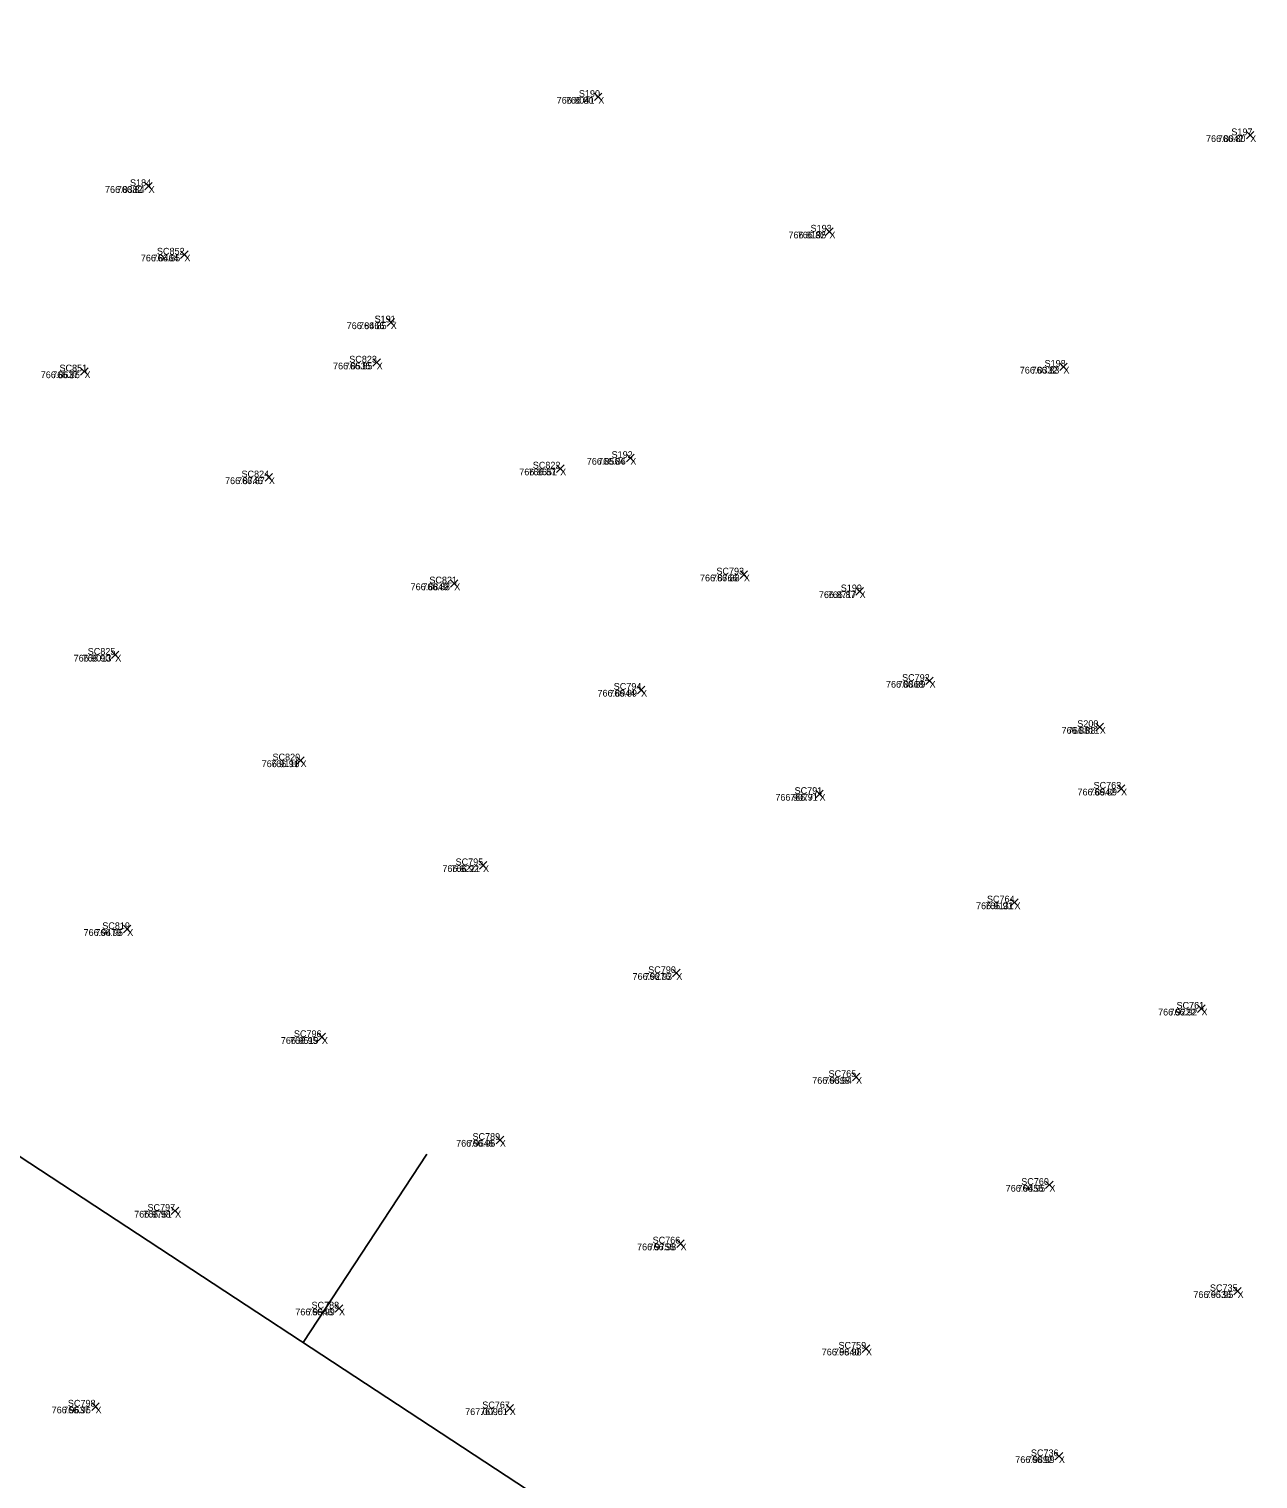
# Model space of a CAD drawing. Extents: x 1845019 to 1877956, y 680444 to 701081.
# Drawn here: x 1857604.27 to 1857615.18, y 694316.04 to 694328.91 of the extents above; entities that cross this region are included whole.
import ezdxf

# ---------------------------------------------------------------- set-up
doc = ezdxf.new("R2010")
doc.units = 0
for name, color, linetype in [('SV_X_CL_Survey_20', 7, 'Continuous'), ('SV_X_Random_Point', 7, 'Continuous'), ('SV_X_Text_Comment', 7, 'Continuous'), ('SV_X_Text_Elevation', 7, 'Continuous'), ('SV_X_Text_Name', 7, 'Continuous')]:
    doc.layers.add(name, color=color, linetype=linetype)

msp = doc.modelspace()

# ---------------------------------------------------------------- linework, layer by layer
at = {"layer": 'SV_X_CL_Survey_20'}
for p, q in [((1856038.267, 695346.314), (1858797.327, 693536.085)), ((1857606.706, 694317.256), (1857607.803, 694318.928))]:
    msp.add_line(p, q, dxfattribs=at)
at = {"layer": 'SV_X_Random_Point'}
for p, q in [((1857609.29, 694328.273), (1857609.357, 694328.34)), ((1857609.29, 694328.34), (1857609.357, 694328.273)), ((1857609.29, 694328.273), (1857609.357, 694328.34)), ((1857609.29, 694328.34), (1857609.357, 694328.273)), ((1857615.074, 694327.933), (1857615.14, 694328)), ((1857615.074, 694328), (1857615.14, 694327.933)), ((1857615.074, 694327.933), (1857615.14, 694328)), ((1857615.074, 694328), (1857615.14, 694327.933)), ((1857605.302, 694327.482), (1857605.368, 694327.548)), ((1857605.302, 694327.548), (1857605.368, 694327.482)), ((1857605.302, 694327.482), (1857605.368, 694327.548)), ((1857605.302, 694327.548), (1857605.368, 694327.482)), ((1857611.341, 694327.078), (1857611.407, 694327.144)), ((1857611.341, 694327.144), (1857611.407, 694327.078)), ((1857611.341, 694327.078), (1857611.407, 694327.144)), ((1857611.341, 694327.144), (1857611.407, 694327.078)), ((1857605.619, 694326.874), (1857605.686, 694326.941)), ((1857605.619, 694326.941), (1857605.686, 694326.874)), ((1857605.619, 694326.874), (1857605.686, 694326.941)), ((1857605.619, 694326.941), (1857605.686, 694326.874)), ((1857607.45, 694326.273), (1857607.517, 694326.34)), ((1857607.45, 694326.34), (1857607.517, 694326.273)), ((1857607.45, 694326.273), (1857607.517, 694326.34)), ((1857607.45, 694326.34), (1857607.517, 694326.273)), ((1857607.325, 694325.916), (1857607.392, 694325.982)), ((1857607.325, 694325.982), (1857607.392, 694325.916)), ((1857607.325, 694325.916), (1857607.392, 694325.982)), ((1857607.325, 694325.982), (1857607.392, 694325.916)), ((1857613.417, 694325.879), (1857613.484, 694325.945)), ((1857613.417, 694325.945), (1857613.484, 694325.879)), ((1857613.417, 694325.879), (1857613.484, 694325.945)), ((1857613.417, 694325.945), (1857613.484, 694325.879)), ((1857604.732, 694325.837), (1857604.799, 694325.904)), ((1857604.732, 694325.904), (1857604.799, 694325.837)), ((1857604.732, 694325.837), (1857604.799, 694325.904)), ((1857604.732, 694325.904), (1857604.799, 694325.837)), ((1857608.953, 694324.975), (1857609.02, 694325.042)), ((1857608.953, 694325.042), (1857609.02, 694324.975)), ((1857608.953, 694324.975), (1857609.02, 694325.042)), ((1857608.953, 694325.042), (1857609.02, 694324.975)), ((1857609.575, 694325.069), (1857609.642, 694325.136)), ((1857609.575, 694325.136), (1857609.642, 694325.069)), ((1857609.575, 694325.069), (1857609.642, 694325.136)), ((1857609.575, 694325.136), (1857609.642, 694325.069)), ((1857606.369, 694324.897), (1857606.435, 694324.964)), ((1857606.369, 694324.964), (1857606.435, 694324.897)), ((1857606.369, 694324.897), (1857606.435, 694324.964)), ((1857606.369, 694324.964), (1857606.435, 694324.897)), ((1857608.013, 694323.957), (1857608.079, 694324.023)), ((1857608.013, 694324.023), (1857608.079, 694323.957)), ((1857608.013, 694323.957), (1857608.079, 694324.023)), ((1857608.013, 694324.023), (1857608.079, 694323.957)), ((1857610.583, 694324.035), (1857610.649, 694324.102)), ((1857610.583, 694324.102), (1857610.649, 694324.035)), ((1857610.583, 694324.035), (1857610.649, 694324.102)), ((1857610.583, 694324.102), (1857610.649, 694324.035)), ((1857611.609, 694323.887), (1857611.676, 694323.954)), ((1857611.609, 694323.954), (1857611.676, 694323.887)), ((1857611.609, 694323.887), (1857611.676, 694323.954)), ((1857611.609, 694323.954), (1857611.676, 694323.887)), ((1857605.005, 694323.324), (1857605.072, 694323.39)), ((1857605.005, 694323.39), (1857605.072, 694323.324)), ((1857605.005, 694323.324), (1857605.072, 694323.39)), ((1857605.005, 694323.39), (1857605.072, 694323.324)), ((1857612.23, 694323.092), (1857612.296, 694323.159)), ((1857612.23, 694323.159), (1857612.296, 694323.092)), ((1857612.23, 694323.092), (1857612.296, 694323.159)), ((1857612.23, 694323.159), (1857612.296, 694323.092)), ((1857609.671, 694323.012), (1857609.738, 694323.079)), ((1857609.671, 694323.079), (1857609.738, 694323.012)), ((1857609.671, 694323.012), (1857609.738, 694323.079)), ((1857609.671, 694323.079), (1857609.738, 694323.012)), ((1857613.739, 694322.682), (1857613.806, 694322.749)), ((1857613.739, 694322.749), (1857613.806, 694322.682)), ((1857613.739, 694322.682), (1857613.806, 694322.749)), ((1857613.739, 694322.749), (1857613.806, 694322.682)), ((1857606.649, 694322.386), (1857606.716, 694322.453)), ((1857606.649, 694322.453), (1857606.716, 694322.386)), ((1857606.649, 694322.386), (1857606.716, 694322.453)), ((1857606.649, 694322.453), (1857606.716, 694322.386)), ((1857613.929, 694322.136), (1857613.996, 694322.202)), ((1857613.929, 694322.202), (1857613.996, 694322.136)), ((1857613.929, 694322.136), (1857613.996, 694322.202)), ((1857613.929, 694322.202), (1857613.996, 694322.136)), ((1857611.253, 694322.089), (1857611.32, 694322.155)), ((1857611.253, 694322.155), (1857611.32, 694322.089)), ((1857611.253, 694322.089), (1857611.32, 694322.155)), ((1857611.253, 694322.155), (1857611.32, 694322.089)), ((1857608.269, 694321.456), (1857608.335, 694321.523)), ((1857608.269, 694321.523), (1857608.335, 694321.456)), ((1857608.269, 694321.456), (1857608.335, 694321.523)), ((1857608.269, 694321.523), (1857608.335, 694321.456)), ((1857612.982, 694321.127), (1857613.049, 694321.193)), ((1857612.982, 694321.193), (1857613.049, 694321.127)), ((1857612.982, 694321.127), (1857613.049, 694321.193)), ((1857612.982, 694321.193), (1857613.049, 694321.127)), ((1857605.112, 694320.89), (1857605.178, 694320.957)), ((1857605.112, 694320.957), (1857605.178, 694320.89)), ((1857605.112, 694320.89), (1857605.178, 694320.957)), ((1857605.112, 694320.957), (1857605.178, 694320.89)), ((1857609.983, 694320.5), (1857610.05, 694320.567)), ((1857609.983, 694320.567), (1857610.05, 694320.5)), ((1857609.983, 694320.5), (1857610.05, 694320.567)), ((1857609.983, 694320.567), (1857610.05, 694320.5)), ((1857614.641, 694320.183), (1857614.708, 694320.25)), ((1857614.641, 694320.25), (1857614.708, 694320.183)), ((1857614.641, 694320.183), (1857614.708, 694320.25)), ((1857614.641, 694320.25), (1857614.708, 694320.183)), ((1857606.839, 694319.932), (1857606.905, 694319.999)), ((1857606.839, 694319.999), (1857606.905, 694319.932)), ((1857606.839, 694319.932), (1857606.905, 694319.999)), ((1857606.839, 694319.999), (1857606.905, 694319.932)), ((1857611.578, 694319.578), (1857611.644, 694319.645)), ((1857611.578, 694319.645), (1857611.644, 694319.578)), ((1857611.578, 694319.578), (1857611.644, 694319.645)), ((1857611.578, 694319.645), (1857611.644, 694319.578)), ((1857608.418, 694319.019), (1857608.485, 694319.086)), ((1857608.418, 694319.086), (1857608.485, 694319.019)), ((1857608.418, 694319.019), (1857608.485, 694319.086)), ((1857608.418, 694319.086), (1857608.485, 694319.019)), ((1857613.292, 694318.621), (1857613.359, 694318.688)), ((1857613.292, 694318.688), (1857613.359, 694318.621)), ((1857613.292, 694318.621), (1857613.359, 694318.688)), ((1857613.292, 694318.688), (1857613.359, 694318.621)), ((1857605.536, 694318.39), (1857605.603, 694318.457)), ((1857605.536, 694318.457), (1857605.603, 694318.39)), ((1857605.536, 694318.39), (1857605.603, 694318.457)), ((1857605.536, 694318.457), (1857605.603, 694318.39)), ((1857610.02, 694318.1), (1857610.087, 694318.167)), ((1857610.02, 694318.167), (1857610.087, 694318.1)), ((1857610.02, 694318.1), (1857610.087, 694318.167)), ((1857610.02, 694318.167), (1857610.087, 694318.1)), ((1857614.961, 694317.678), (1857615.028, 694317.744)), ((1857614.961, 694317.744), (1857615.028, 694317.678)), ((1857614.961, 694317.678), (1857615.028, 694317.744)), ((1857614.961, 694317.744), (1857615.028, 694317.678)), ((1857606.991, 694317.524), (1857607.058, 694317.591)), ((1857606.991, 694317.591), (1857607.058, 694317.524)), ((1857606.991, 694317.524), (1857607.058, 694317.591)), ((1857606.991, 694317.591), (1857607.058, 694317.524)), ((1857611.666, 694317.168), (1857611.732, 694317.234)), ((1857611.666, 694317.234), (1857611.732, 694317.168)), ((1857611.666, 694317.168), (1857611.732, 694317.234)), ((1857611.666, 694317.234), (1857611.732, 694317.168)), ((1857604.831, 694316.654), (1857604.897, 694316.72)), ((1857604.831, 694316.72), (1857604.897, 694316.654)), ((1857604.831, 694316.654), (1857604.897, 694316.72)), ((1857604.831, 694316.72), (1857604.897, 694316.654)), ((1857608.506, 694316.639), (1857608.573, 694316.705)), ((1857608.506, 694316.705), (1857608.573, 694316.639)), ((1857608.506, 694316.639), (1857608.573, 694316.705)), ((1857608.506, 694316.705), (1857608.573, 694316.639)), ((1857613.377, 694316.214), (1857613.444, 694316.281)), ((1857613.377, 694316.281), (1857613.444, 694316.214)), ((1857613.377, 694316.214), (1857613.444, 694316.281)), ((1857613.377, 694316.281), (1857613.444, 694316.214))]:
    msp.add_line(p, q, dxfattribs=at)

# ---------------------------------------------------------------- texts
at = {"layer": 'SV_X_Text_Comment'}
for p in [(1857609.324, 694328.246), (1857615.107, 694327.906), (1857605.335, 694327.455), (1857611.374, 694327.051), (1857605.653, 694326.847), (1857607.483, 694326.246), (1857607.358, 694325.889), (1857604.766, 694325.811), (1857613.45, 694325.852), (1857609.608, 694325.043), (1857606.402, 694324.871), (1857608.986, 694324.949), (1857610.616, 694324.009), (1857608.046, 694323.93), (1857611.642, 694323.86), (1857605.039, 694323.297), (1857612.263, 694323.065), (1857609.704, 694322.986), (1857613.773, 694322.656), (1857606.683, 694322.36), (1857611.287, 694322.062), (1857613.962, 694322.109), (1857608.302, 694321.43), (1857613.016, 694321.1), (1857605.145, 694320.863), (1857610.016, 694320.473), (1857614.675, 694320.157), (1857606.872, 694319.905), (1857611.611, 694319.551), (1857608.451, 694318.993), (1857613.326, 694318.594), (1857605.57, 694318.364), (1857610.054, 694318.074), (1857614.995, 694317.651), (1857607.024, 694317.497), (1857611.699, 694317.141), (1857604.864, 694316.627), (1857608.539, 694316.612), (1857613.41, 694316.187)]:
    msp.add_text('X', height=0.06, dxfattribs=at).set_placement(p)
at = {"layer": 'SV_X_Text_Elevation'}
for s, p in [('766.8041', (1857608.955, 694328.246)), ('766.80', (1857609.036, 694328.246)), ('766.8042', (1857614.715, 694327.906)), ('766.80', (1857614.82, 694327.906)), ('766.8382', (1857604.948, 694327.455)), ('766.84', (1857605.053, 694327.455)), ('766.8195', (1857611.011, 694327.051)), ('766.82', (1857611.093, 694327.051)), ('766.8464', (1857605.266, 694326.847)), ('766.85', (1857605.37, 694326.847)), ('766.8466', (1857607.092, 694326.246)), ('766.85', (1857607.201, 694326.246)), ('766.8535', (1857606.971, 694325.889)), ('766.85', (1857607.076, 694325.889)), ('766.8637', (1857604.378, 694325.811)), ('766.86', (1857604.48, 694325.811)), ('766.8332', (1857613.063, 694325.852)), ('766.83', (1857613.168, 694325.852)), ('766.8564', (1857609.222, 694325.043)), ('766.86', (1857609.322, 694325.043)), ('766.8746', (1857606.013, 694324.871)), ('766.87', (1857606.12, 694324.871)), ('766.8651', (1857608.623, 694324.949)), ('766.87', (1857608.704, 694324.949)), ('766.8766', (1857610.226, 694324.009)), ('766.88', (1857610.333, 694324.009)), ('766.8849', (1857607.659, 694323.93)), ('766.88', (1857607.763, 694323.93)), ('766.8717', (1857611.281, 694323.86)), ('766.87', (1857611.36, 694323.86)), ('766.9013', (1857604.67, 694323.297)), ('766.90', (1857604.75, 694323.297)), ('766.8868', (1857611.876, 694323.065)), ('766.89', (1857611.98, 694323.065)), ('766.8944', (1857609.317, 694322.986)), ('766.89', (1857609.422, 694322.986)), ('766.8811', (1857613.434, 694322.656)), ('766.88', (1857613.49, 694322.656)), ('766.9110', (1857606.338, 694322.36)), ('766.91', (1857606.422, 694322.36)), ('766.9077', (1857610.895, 694322.062)), ('766.91', (1857611.026, 694322.062)), ('766.8942', (1857613.575, 694322.109)), ('766.89', (1857613.68, 694322.109)), ('766.9221', (1857607.941, 694321.43)), ('766.92', (1857608.02, 694321.43)), ('766.9131', (1857612.675, 694321.1)), ('766.91', (1857612.755, 694321.1)), ('766.9479', (1857604.758, 694320.863)), ('766.95', (1857604.862, 694320.863)), ('766.9276', (1857609.628, 694320.473)), ('766.93', (1857609.733, 694320.473)), ('766.9222', (1857614.29, 694320.157)), ('766.92', (1857614.392, 694320.157)), ('766.9519', (1857606.508, 694319.905)), ('766.95', (1857606.589, 694319.905)), ('766.9398', (1857611.222, 694319.551)), ('766.94', (1857611.328, 694319.551)), ('766.9645', (1857608.063, 694318.993)), ('766.96', (1857608.165, 694318.993)), ('766.9455', (1857612.938, 694318.594)), ('766.95', (1857613.043, 694318.594)), ('766.9751', (1857605.207, 694318.364)), ('766.98', (1857605.286, 694318.364)), ('766.9755', (1857609.668, 694318.074)), ('766.98', (1857609.77, 694318.074)), ('766.9536', (1857614.603, 694317.651)), ('766.95', (1857614.712, 694317.651)), ('766.9943', (1857606.636, 694317.497)), ('766.99', (1857606.741, 694317.497)), ('766.9840', (1857611.306, 694317.141)), ('766.98', (1857611.415, 694317.141)), ('766.9637', (1857604.475, 694316.627)), ('766.96', (1857604.577, 694316.627)), ('767.0095', (1857608.143, 694316.612)), ('767.01', (1857608.276, 694316.612)), ('766.9892', (1857613.023, 694316.187)), ('766.99', (1857613.127, 694316.187))]:
    msp.add_text(s, height=0.06, dxfattribs=at).set_placement(p)
at = {"layer": 'SV_X_Text_Name'}
for s, p in [('S190', (1857609.152, 694328.306)), ('S190', (1857609.152, 694328.306)), ('S197', (1857614.94, 694327.966)), ('S197', (1857614.94, 694327.966)), ('S184', (1857605.17, 694327.515)), ('S184', (1857605.17, 694327.515)), ('S193', (1857611.207, 694327.111)), ('S193', (1857611.207, 694327.111)), ('SC852', (1857605.409, 694326.907)), ('SC852', (1857605.409, 694326.907)), ('S191', (1857607.339, 694326.306)), ('S191', (1857607.34, 694326.306)), ('SC851', (1857604.544, 694325.871)), ('SC851', (1857604.545, 694325.871)), ('SC823', (1857607.115, 694325.949)), ('SC823', (1857607.115, 694325.949)), ('S198', (1857613.283, 694325.912)), ('S198', (1857613.283, 694325.912)), ('S192', (1857609.442, 694325.103)), ('S192', (1857609.442, 694325.103)), ('SC822', (1857608.743, 694325.009)), ('SC822', (1857608.743, 694325.009)), ('SC824', (1857606.159, 694324.931)), ('SC824', (1857606.159, 694324.931)), ('SC793', (1857610.372, 694324.069)), ('SC793', (1857610.372, 694324.069)), ('SC821', (1857607.825, 694323.99)), ('SC821', (1857607.826, 694323.99)), ('S199', (1857611.475, 694323.92)), ('S199', (1857611.475, 694323.92)), ('SC825', (1857604.795, 694323.357)), ('SC825', (1857604.795, 694323.357)), ('SC794', (1857609.461, 694323.046)), ('SC794', (1857609.461, 694323.046)), ('SC792', (1857612.019, 694323.125)), ('SC792', (1857612.019, 694323.125)), ('S200', (1857613.573, 694322.716)), ('S200', (1857613.573, 694322.716)), ('SC820', (1857606.434, 694322.42)), ('SC820', (1857606.434, 694322.42)), ('SC763', (1857613.718, 694322.169)), ('SC763', (1857613.718, 694322.169)), ('SC791', (1857611.066, 694322.122)), ('SC791', (1857611.065, 694322.122)), ('SC795', (1857608.058, 694321.49)), ('SC795', (1857608.058, 694321.49)), ('SC764', (1857612.772, 694321.16)), ('SC764', (1857612.772, 694321.16)), ('SC819', (1857604.924, 694320.923)), ('SC819', (1857604.924, 694320.923)), ('SC790', (1857609.767, 694320.533)), ('SC790', (1857609.767, 694320.533)), ('SC761', (1857614.453, 694320.217)), ('SC761', (1857614.454, 694320.217)), ('SC796', (1857606.624, 694319.965)), ('SC796', (1857606.624, 694319.965)), ('SC765', (1857611.367, 694319.611)), ('SC765', (1857611.367, 694319.611)), ('SC789', (1857608.208, 694319.053)), ('SC789', (1857608.208, 694319.053)), ('SC760', (1857613.076, 694318.654)), ('SC760', (1857613.076, 694318.654)), ('SC797', (1857605.325, 694318.424)), ('SC797', (1857605.325, 694318.424)), ('SC766', (1857609.806, 694318.134)), ('SC766', (1857609.806, 694318.134)), ('SC735', (1857614.75, 694317.711)), ('SC735', (1857614.75, 694317.711)), ('SC788', (1857606.78, 694317.557)), ('SC788', (1857606.78, 694317.557)), ('SC759', (1857611.455, 694317.201)), ('SC759', (1857611.455, 694317.201)), ('SC798', (1857604.619, 694316.687)), ('SC798', (1857604.619, 694316.687)), ('SC767', (1857608.295, 694316.672)), ('SC767', (1857608.295, 694316.672)), ('SC736', (1857613.162, 694316.247)), ('SC736', (1857613.162, 694316.247))]:
    msp.add_text(s, height=0.06, dxfattribs=at).set_placement(p)

doc.saveas('drawing.dxf')
